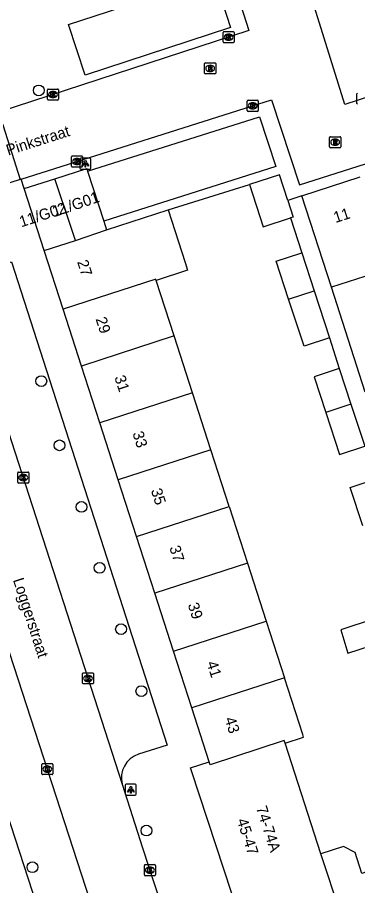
# Model space of a CAD drawing. Extents: x 159377 to 159983, y 382996 to 383595.
# Drawn here: x 159638.5 to 159669.3, y 383125.8 to 383204.4 of the extents above; entities that cross this region are included whole.
import ezdxf

# ---------------------------------------------------------------- set-up
doc = ezdxf.new("R2010")
doc.units = 0
for name, color, linetype in [('IMGEO_Boom', 7, 'Continuous'), ('IMGEO_Kolk', 7, 'Continuous'), ('IMGEO_Lichtpunt', 7, 'Continuous'), ('IMGEO_Muur', 7, 'Continuous'), ('IMGEO_Openbare_ruimte_label', 7, 'Continuous'), ('IMGEO_Pand', 7, 'Continuous'), ('IMGEO_Pand_nummerreeks', 7, 'Continuous'), ('IMGEO_Rijbaan_lokaal_open', 7, 'Continuous'), ('IMGEO_Rioolput', 7, 'Continuous'), ('IMGEO_Voetpad_open', 7, 'Continuous')]:
    doc.layers.add(name, color=color, linetype=linetype)

msp = doc.modelspace()

# ---------------------------------------------------------------- linework, layer by layer
at = {"layer": 'IMGEO_Boom'}
for centre in [(159640.464, 383197.818), (159640.692, 383171.501), (159642.341, 383165.69), (159644.334, 383160.117), (159645.973, 383154.597), (159647.915, 383149.05), (159649.756, 383143.44), (159650.216, 383130.819), (159639.894, 383127.503)]:
    msp.add_circle(centre, 0.489, dxfattribs=at)
at = {"layer": 'IMGEO_Kolk'}
for p, q in [((159657.154, 383202.211), (159657.154, 383203.063)), ((159657.229, 383203.137), (159658.081, 383203.137)), ((159657.642, 383202.917), (159657.667, 383202.917)), ((159658.155, 383203.063), (159658.155, 383202.211)), ((159658.081, 383202.137), (159657.229, 383202.137)), ((159657.665, 383202.357), (159657.64, 383202.357)), ((159641.247, 383197.017), (159641.247, 383197.869)), ((159641.322, 383197.943), (159642.174, 383197.943)), ((159642.248, 383197.869), (159642.248, 383197.017)), ((159641.758, 383197.163), (159641.733, 383197.163)), ((159641.735, 383197.723), (159641.76, 383197.723)), ((159669.262, 383196.646), (159669.262, 383197.498)), ((159642.174, 383196.943), (159641.322, 383196.943)), ((159659.336, 383195.997), (159659.336, 383196.849)), ((159659.411, 383196.923), (159660.263, 383196.923)), ((159659.824, 383196.703), (159659.849, 383196.703)), ((159660.337, 383196.849), (159660.337, 383195.997)), ((159660.263, 383195.923), (159659.411, 383195.923)), ((159659.847, 383196.143), (159659.822, 383196.143)), ((159643.427, 383190.957), (159643.427, 383191.809)), ((159643.502, 383191.883), (159644.354, 383191.883)), ((159643.915, 383191.663), (159643.94, 383191.663)), ((159644.428, 383191.809), (159644.428, 383190.957)), ((159644.354, 383190.883), (159643.502, 383190.883)), ((159643.938, 383191.103), (159643.913, 383191.103)), ((159638.635, 383163.27), (159639.487, 383163.27)), ((159638.56, 383162.344), (159638.56, 383163.196)), ((159639.071, 383162.49), (159639.046, 383162.49)), ((159639.048, 383163.05), (159639.073, 383163.05)), ((159639.561, 383163.196), (159639.561, 383162.344)), ((159639.487, 383162.27), (159638.635, 383162.27)), ((159644.42, 383144.172), (159644.42, 383145.024)), ((159644.495, 383145.098), (159645.347, 383145.098)), ((159644.908, 383144.878), (159644.933, 383144.878)), ((159645.421, 383145.024), (159645.421, 383144.172)), ((159645.347, 383144.098), (159644.495, 383144.098)), ((159644.931, 383144.318), (159644.906, 383144.318)), ((159640.741, 383135.962), (159640.741, 383136.814)), ((159640.816, 383136.888), (159641.668, 383136.888)), ((159641.229, 383136.668), (159641.254, 383136.668)), ((159641.742, 383136.814), (159641.742, 383135.962)), ((159641.668, 383135.888), (159640.816, 383135.888)), ((159641.252, 383136.108), (159641.227, 383136.108)), ((159650.026, 383126.812), (159650.026, 383127.664)), ((159650.101, 383127.738), (159650.953, 383127.738)), ((159650.514, 383127.518), (159650.539, 383127.518)), ((159651.027, 383127.664), (159651.027, 383126.812)), ((159650.953, 383126.738), (159650.101, 383126.738)), ((159650.537, 383126.958), (159650.512, 383126.958))]:
    msp.add_line(p, q, dxfattribs=at)
for points in [[(159657.154, 383202.211), (159657.154, 383203.063)], [(159657.229, 383203.137), (159658.081, 383203.137)], [(159657.475, 383202.837), (159657.598, 383202.837), (159657.598, 383202.686), (159657.728, 383202.837), (159657.892, 383202.837), (159657.746, 383202.686), (159657.899, 383202.437), (159657.747, 383202.437), (159657.662, 383202.601), (159657.598, 383202.534), (159657.598, 383202.437), (159657.475, 383202.437), (159657.475, 383202.837)], [(159658.155, 383203.063), (159658.155, 383202.211)], [(159658.081, 383202.137), (159657.229, 383202.137)], [(159641.247, 383197.017), (159641.247, 383197.869)], [(159641.322, 383197.943), (159642.174, 383197.943)], [(159642.248, 383197.869), (159642.248, 383197.017)], [(159641.568, 383197.643), (159641.691, 383197.643), (159641.691, 383197.492), (159641.821, 383197.643), (159641.985, 383197.643), (159641.839, 383197.492), (159641.992, 383197.243), (159641.84, 383197.243), (159641.755, 383197.407), (159641.691, 383197.34), (159641.691, 383197.243), (159641.568, 383197.243), (159641.568, 383197.643)], [(159669.262, 383196.646), (159669.262, 383197.498)], [(159642.174, 383196.943), (159641.322, 383196.943)], [(159659.336, 383195.997), (159659.336, 383196.849)], [(159659.411, 383196.923), (159660.263, 383196.923)], [(159659.657, 383196.623), (159659.78, 383196.623), (159659.78, 383196.472), (159659.91, 383196.623), (159660.074, 383196.623), (159659.928, 383196.472), (159660.081, 383196.223), (159659.929, 383196.223), (159659.844, 383196.387), (159659.78, 383196.32), (159659.78, 383196.223), (159659.657, 383196.223), (159659.657, 383196.623)], [(159660.337, 383196.849), (159660.337, 383195.997)], [(159660.263, 383195.923), (159659.411, 383195.923)], [(159643.427, 383190.957), (159643.427, 383191.809)], [(159643.502, 383191.883), (159644.354, 383191.883)], [(159643.748, 383191.583), (159643.871, 383191.583), (159643.871, 383191.432), (159644.001, 383191.583), (159644.165, 383191.583), (159644.019, 383191.432), (159644.172, 383191.183), (159644.02, 383191.183), (159643.935, 383191.347), (159643.871, 383191.28), (159643.871, 383191.183), (159643.748, 383191.183), (159643.748, 383191.583)], [(159644.428, 383191.809), (159644.428, 383190.957)], [(159644.354, 383190.883), (159643.502, 383190.883)], [(159638.635, 383163.27), (159639.487, 383163.27)], [(159638.56, 383162.344), (159638.56, 383163.196)], [(159638.881, 383162.97), (159639.004, 383162.97), (159639.004, 383162.819), (159639.134, 383162.97), (159639.298, 383162.97), (159639.152, 383162.819), (159639.305, 383162.57), (159639.153, 383162.57), (159639.068, 383162.734), (159639.004, 383162.667), (159639.004, 383162.57), (159638.881, 383162.57), (159638.881, 383162.97)], [(159639.561, 383163.196), (159639.561, 383162.344)], [(159639.487, 383162.27), (159638.635, 383162.27)], [(159644.42, 383144.172), (159644.42, 383145.024)], [(159644.495, 383145.098), (159645.347, 383145.098)], [(159644.741, 383144.798), (159644.864, 383144.798), (159644.864, 383144.647), (159644.994, 383144.798), (159645.158, 383144.798), (159645.012, 383144.647), (159645.165, 383144.398), (159645.013, 383144.398), (159644.928, 383144.562), (159644.864, 383144.495), (159644.864, 383144.398), (159644.741, 383144.398), (159644.741, 383144.798)], [(159645.421, 383145.024), (159645.421, 383144.172)], [(159645.347, 383144.098), (159644.495, 383144.098)], [(159640.741, 383135.962), (159640.741, 383136.814)], [(159640.816, 383136.888), (159641.668, 383136.888)], [(159641.062, 383136.588), (159641.185, 383136.588), (159641.185, 383136.437), (159641.315, 383136.588), (159641.479, 383136.588), (159641.333, 383136.437), (159641.486, 383136.188), (159641.334, 383136.188), (159641.249, 383136.352), (159641.185, 383136.285), (159641.185, 383136.188), (159641.062, 383136.188), (159641.062, 383136.588)], [(159641.742, 383136.814), (159641.742, 383135.962)], [(159641.668, 383135.888), (159640.816, 383135.888)], [(159650.026, 383126.812), (159650.026, 383127.664)], [(159650.101, 383127.738), (159650.953, 383127.738)], [(159650.347, 383127.438), (159650.47, 383127.438), (159650.47, 383127.287), (159650.6, 383127.438), (159650.764, 383127.438), (159650.618, 383127.287), (159650.771, 383127.038), (159650.619, 383127.038), (159650.534, 383127.202), (159650.47, 383127.135), (159650.47, 383127.038), (159650.347, 383127.038), (159650.347, 383127.438)], [(159651.027, 383127.664), (159651.027, 383126.812)], [(159650.953, 383126.738), (159650.101, 383126.738)]]:
    msp.add_lwpolyline(points, dxfattribs=at)
for centre, start, end in [((159657.231, 383203.061), 91.55205, 178.44795), ((159657.231, 383203.061), 91.55205, 178.44795), ((159658.079, 383203.061), 1.55205, 88.44795), ((159658.079, 383203.061), 1.55205, 88.44795), ((159657.231, 383202.213), 181.55205, 268.44795), ((159657.231, 383202.213), 181.55205, 268.44795), ((159658.079, 383202.213), 271.55205, 358.44795), ((159658.079, 383202.213), 271.55205, 358.44795), ((159641.324, 383197.867), 91.55205, 178.44795), ((159641.324, 383197.867), 91.55205, 178.44795), ((159642.172, 383197.867), 1.55205, 88.44795), ((159642.172, 383197.867), 1.55205, 88.44795), ((159641.324, 383197.019), 181.55205, 268.44795), ((159641.324, 383197.019), 181.55205, 268.44795), ((159642.172, 383197.019), 271.55205, 358.44795), ((159642.172, 383197.019), 271.55205, 358.44795), ((159669.339, 383197.496), 91.55205, 178.44795), ((159669.339, 383197.496), 91.55205, 178.44795), ((159659.413, 383196.847), 91.55205, 178.44795), ((159659.413, 383196.847), 91.55205, 178.44795), ((159660.261, 383196.847), 1.55205, 88.44795), ((159660.261, 383196.847), 1.55205, 88.44795), ((159669.339, 383196.648), 181.55205, 268.44795), ((159669.339, 383196.648), 181.55205, 268.44795), ((159659.413, 383195.999), 181.55205, 268.44795), ((159659.413, 383195.999), 181.55205, 268.44795), ((159660.261, 383195.999), 271.55205, 358.44795), ((159660.261, 383195.999), 271.55205, 358.44795), ((159643.504, 383191.807), 91.55205, 178.44795), ((159643.504, 383191.807), 91.55205, 178.44795), ((159644.352, 383191.807), 1.55205, 88.44795), ((159644.352, 383191.807), 1.55205, 88.44795), ((159643.504, 383190.959), 181.55205, 268.44795), ((159643.504, 383190.959), 181.55205, 268.44795), ((159644.352, 383190.959), 271.55205, 358.44795), ((159644.352, 383190.959), 271.55205, 358.44795), ((159638.637, 383163.194), 91.55205, 178.44795), ((159638.637, 383163.194), 91.55205, 178.44795), ((159639.485, 383163.194), 1.55205, 88.44795), ((159639.485, 383163.194), 1.55205, 88.44795), ((159638.637, 383162.346), 181.55205, 268.44795), ((159638.637, 383162.346), 181.55205, 268.44795), ((159639.485, 383162.346), 271.55205, 358.44795), ((159639.485, 383162.346), 271.55205, 358.44795), ((159644.497, 383145.022), 91.55205, 178.44795), ((159644.497, 383145.022), 91.55205, 178.44795), ((159645.345, 383145.022), 1.55205, 88.44795), ((159645.345, 383145.022), 1.55205, 88.44795), ((159644.497, 383144.174), 181.55205, 268.44795), ((159644.497, 383144.174), 181.55205, 268.44795), ((159645.345, 383144.174), 271.55205, 358.44795), ((159645.345, 383144.174), 271.55205, 358.44795), ((159640.818, 383136.812), 91.55205, 178.44795), ((159640.818, 383136.812), 91.55205, 178.44795), ((159641.666, 383136.812), 1.55205, 88.44795), ((159641.666, 383136.812), 1.55205, 88.44795), ((159640.818, 383135.964), 181.55205, 268.44795), ((159640.818, 383135.964), 181.55205, 268.44795), ((159641.666, 383135.964), 271.55205, 358.44795), ((159641.666, 383135.964), 271.55205, 358.44795), ((159650.103, 383127.662), 91.55205, 178.44795), ((159650.103, 383127.662), 91.55205, 178.44795), ((159650.951, 383127.662), 1.55205, 88.44795), ((159650.951, 383127.662), 1.55205, 88.44795), ((159650.103, 383126.814), 181.55205, 268.44795), ((159650.103, 383126.814), 181.55205, 268.44795), ((159650.951, 383126.814), 271.55205, 358.44795), ((159650.951, 383126.814), 271.55205, 358.44795)]:
    msp.add_arc(centre, 0.0765, start, end, dxfattribs=at)
for centre, major_axis, ratio, start_param, end_param in [((159657.641, 383202.637), (-0.387, 0.002), 0.722429, 4.712389, 7.853982), ((159657.666, 383202.637), (-0.39, 0.002), 0.717154, 1.570796, 4.712389), ((159641.734, 383197.443), (-0.387, 0.002), 0.722429, 4.712389, 7.853982), ((159641.759, 383197.443), (-0.39, 0.002), 0.717154, 1.570796, 4.712389), ((159659.823, 383196.423), (-0.387, 0.002), 0.722429, 4.712389, 7.853982), ((159659.848, 383196.423), (-0.39, 0.002), 0.717154, 1.570796, 4.712389), ((159643.914, 383191.383), (-0.387, 0.002), 0.722429, 4.712389, 7.853982), ((159643.939, 383191.383), (-0.39, 0.002), 0.717154, 1.570796, 4.712389), ((159639.047, 383162.77), (-0.387, 0.002), 0.722429, 4.712389, 7.853982), ((159639.072, 383162.77), (-0.39, 0.002), 0.717154, 1.570796, 4.712389), ((159644.907, 383144.598), (-0.387, 0.002), 0.722429, 4.712389, 7.853982), ((159644.932, 383144.598), (-0.39, 0.002), 0.717154, 1.570796, 4.712389), ((159641.228, 383136.388), (-0.387, 0.002), 0.722429, 4.712389, 7.853982), ((159641.253, 383136.388), (-0.39, 0.002), 0.717154, 1.570796, 4.712389), ((159650.513, 383127.238), (-0.387, 0.002), 0.722429, 4.712389, 7.853982), ((159650.538, 383127.238), (-0.39, 0.002), 0.717154, 1.570796, 4.712389)]:
    msp.add_ellipse(centre, major_axis=major_axis, ratio=ratio, start_param=start_param, end_param=end_param, dxfattribs=at)
at = {"layer": 'IMGEO_Lichtpunt'}
for p, q in [((159644.182, 383191.589), (159644.182, 383190.782)), ((159644.182, 383191.589), (159644.182, 383190.782)), ((159645.084, 383191.684), (159644.276, 383191.684)), ((159645.084, 383191.684), (159644.276, 383191.684)), ((159645.178, 383190.782), (159645.178, 383191.589)), ((159645.178, 383190.782), (159645.178, 383191.589)), ((159644.276, 383190.688), (159645.084, 383190.688)), ((159644.276, 383190.688), (159645.084, 383190.688)), ((159648.298, 383134.926), (159648.298, 383134.119)), ((159648.298, 383134.926), (159648.298, 383134.119)), ((159649.2, 383135.021), (159648.392, 383135.021)), ((159649.2, 383135.021), (159648.392, 383135.021)), ((159649.294, 383134.119), (159649.294, 383134.926)), ((159649.294, 383134.119), (159649.294, 383134.926)), ((159648.392, 383134.025), (159649.2, 383134.025)), ((159648.392, 383134.025), (159649.2, 383134.025))]:
    msp.add_line(p, q, dxfattribs=at)
for points in [[(159644.556, 383191.253), (159644.595, 383191.225), (159644.407, 383190.963), (159644.369, 383190.99), (159644.556, 383191.253)], [(159644.658, 383191.205), (159644.705, 383191.205), (159644.705, 383190.883), (159644.658, 383190.883), (159644.658, 383191.205)], [(159644.768, 383191.225), (159644.806, 383191.252), (159644.993, 383190.99), (159644.954, 383190.962), (159644.768, 383191.225)], [(159648.672, 383134.59), (159648.711, 383134.562), (159648.523, 383134.3), (159648.485, 383134.327), (159648.672, 383134.59)], [(159648.774, 383134.542), (159648.821, 383134.542), (159648.821, 383134.22), (159648.774, 383134.22), (159648.774, 383134.542)], [(159648.884, 383134.562), (159648.922, 383134.589), (159649.109, 383134.327), (159649.07, 383134.299), (159648.884, 383134.562)]]:
    msp.add_lwpolyline(points, dxfattribs=at)
for centre in [(159644.681, 383191.387), (159648.797, 383134.724)]:
    msp.add_circle(centre, 0.0994, dxfattribs=at)
for centre, start, end in [((159644.276, 383191.589), 90, 180), ((159644.276, 383191.589), 90, 180), ((159645.084, 383191.589), 0, 90), ((159645.084, 383191.589), 0, 90), ((159644.276, 383190.782), 180, 270), ((159644.276, 383190.782), 180, 270), ((159645.084, 383190.782), 270, 0), ((159645.084, 383190.782), 270, 360), ((159648.392, 383134.926), 90, 180), ((159648.392, 383134.926), 90, 180), ((159649.2, 383134.926), 0, 90), ((159649.2, 383134.926), 0, 90), ((159648.392, 383134.119), 180, 270), ((159648.392, 383134.119), 180, 270), ((159649.2, 383134.119), 270, 0), ((159649.2, 383134.119), 270, 360)]:
    msp.add_arc(centre, 0.0946, start, end, dxfattribs=at)
at = {"layer": 'IMGEO_Muur'}
msp.add_lwpolyline([(159652.17, 383186.998), (159659.556, 383189.304)], dxfattribs=at)
at = {"layer": 'IMGEO_Pand'}
for points in [[(159641.933, 383189.828), (159644.809, 383190.757), (159644.889, 383190.508)], [(159644.889, 383190.508), (159646.351, 383185.982)], [(159663.004, 383187.841), (159662.251, 383190.174), (159659.556, 383189.304)], [(159664.296, 383188.276), (159669.573, 383189.981)], [(159639.141, 383188.927), (159641.933, 383189.828)], [(159643.785, 383184.236), (159641.933, 383189.828)], [(159659.556, 383189.304), (159660.791, 383185.478), (159663.256, 383186.274)], [(159640.948, 383183.328), (159639.141, 383188.927)], [(159663.004, 383187.841), (159663.486, 383186.348), (159663.256, 383186.274)], [(159666.973, 383179.995), (159664.296, 383188.276)], [(159646.603, 383185.201), (159652.17, 383186.998)], [(159652.17, 383186.998), (159653.705, 383182.24), (159653.932, 383181.537), (159651.1, 383180.623)], [(159646.351, 383185.982), (159646.603, 383185.201)], [(159643.785, 383184.236), (159646.603, 383185.201)], [(159640.948, 383183.328), (159643.785, 383184.236)], [(159642.663, 383178.015), (159640.948, 383183.328)], [(159663.091, 383178.93), (159661.965, 383182.37), (159664.272, 383183.126)], [(159664.272, 383183.126), (159665.402, 383179.674)], [(159672.255, 383181.702), (159666.973, 383179.995)], [(159651.1, 383180.623), (159651.069, 383180.72), (159642.663, 383178.015)], [(159652.725, 383175.59), (159651.1, 383180.623)], [(159663.091, 383178.93), (159665.402, 383179.674)], [(159665.402, 383179.674), (159666.795, 383175.42)], [(159666.795, 383175.42), (159664.487, 383174.664), (159663.091, 383178.93)], [(159644.326, 383172.863), (159642.663, 383178.015)], [(159652.725, 383175.59), (159644.326, 383172.863)], [(159654.387, 383170.438), (159652.725, 383175.59)], [(159645.988, 383167.713), (159644.326, 383172.863)], [(159667.674, 383172.65), (159665.39, 383171.902), (159666.447, 383168.674)], [(159667.674, 383172.65), (159668.733, 383169.416)], [(159654.387, 383170.438), (159645.988, 383167.713)], [(159656.047, 383165.297), (159654.387, 383170.438)], [(159668.733, 383169.416), (159666.447, 383168.674)], [(159668.733, 383169.416), (159669.976, 383165.62)], [(159666.447, 383168.674), (159667.691, 383164.872), (159669.976, 383165.62)], [(159647.648, 383162.571), (159645.988, 383167.713)], [(159656.047, 383165.297), (159647.648, 383162.571)], [(159657.707, 383160.155), (159656.047, 383165.297)], [(159649.308, 383157.429), (159647.648, 383162.571)], [(159669.806, 383158.411), (159668.669, 383161.883), (159670.929, 383162.623)], [(159649.308, 383157.429), (159657.707, 383160.155)], [(159657.707, 383160.155), (159659.364, 383155.022)], [(159650.965, 383152.296), (159649.308, 383157.429)], [(159659.364, 383155.022), (159650.965, 383152.296)], [(159659.364, 383155.022), (159661.057, 383149.776)], [(159652.658, 383147.049), (159650.965, 383152.296)], [(159670.844, 383149.972), (159667.817, 383148.988), (159668.449, 383146.867), (159671.534, 383147.871)], [(159652.658, 383147.049), (159661.057, 383149.776)], [(159661.057, 383149.776), (159662.714, 383144.643)], [(159654.315, 383141.917), (159652.658, 383147.049)], [(159662.714, 383144.643), (159654.315, 383141.917)], [(159662.767, 383138.741), (159664.444, 383139.282), (159664.37, 383139.511), (159662.714, 383144.643)], [(159703.379, 383142.892), (159704.579, 383139.579), (159699.879, 383137.876), (159669.71, 383126.945), (159669.098, 383128.842), (159668.061, 383129.373), (159666.005, 383128.71)], [(159655.885, 383137.052), (159654.315, 383141.917)], [(159662.767, 383138.741), (159662.694, 383138.967), (159655.971, 383136.784), (159655.885, 383137.052)], [(159666.005, 383128.71), (159662.767, 383138.741)], [(159667.794, 383123.344), (159659.423, 383120.624), (159654.291, 383136.239), (159654.204, 383136.509), (159655.885, 383137.052)], [(159667.794, 383123.344), (159666.005, 383128.71)]]:
    msp.add_lwpolyline(points, dxfattribs=at)
at = {"layer": 'IMGEO_Rijbaan_lokaal_open'}
for points in [[(159670.061, 383215.347), (159670.327, 383214.53), (159657.259, 383210.227), (159659.496, 383203.24), (159636.829, 383195.838)], [(159673.271, 383198.205), (159668.166, 383196.555), (159665.011, 383206.746), (159670.044, 383208.389)], [(159638.871, 383189.779), (159661.533, 383196.958), (159664.073, 383189.259), (159685.997, 383196.242), (159686.304, 383195.388)], [(159636.829, 383195.838), (159638.782, 383189.751)], [(159638.782, 383189.751), (159637.079, 383189.212), (159636.292, 383188.974), (159636.136, 383188.93)], [(159638.871, 383189.779), (159638.782, 383189.751)], [(159637.07, 383168.944), (159648.013, 383135.014)], [(159650.784, 383107.038), (159649.677, 383110.258), (159645.878, 383122.127), (159635.526, 383153.919)], [(159648.013, 383135.014), (159649.868, 383129.251), (159655.14, 383113.126), (159655.403, 383112.312)]]:
    msp.add_lwpolyline(points, dxfattribs=at)
at = {"layer": 'IMGEO_Rioolput'}
for p, q in [((159655.483, 383199.388), (159655.483, 383200.24)), ((159655.558, 383200.314), (159656.41, 383200.314)), ((159656.484, 383200.24), (159656.484, 383199.388)), ((159655.994, 383199.534), (159655.969, 383199.534)), ((159655.971, 383200.094), (159655.996, 383200.094)), ((159656.41, 383199.314), (159655.558, 383199.314)), ((159666.799, 383192.702), (159666.799, 383193.554)), ((159666.874, 383193.628), (159667.726, 383193.628)), ((159667.287, 383193.408), (159667.312, 383193.408)), ((159667.8, 383193.554), (159667.8, 383192.702)), ((159667.726, 383192.628), (159666.874, 383192.628)), ((159667.31, 383192.848), (159667.285, 383192.848))]:
    msp.add_line(p, q, dxfattribs=at)
for points in [[(159655.483, 383199.388), (159655.483, 383200.24)], [(159655.558, 383200.314), (159656.41, 383200.314)], [(159656.484, 383200.24), (159656.484, 383199.388)], [(159656.072, 383200.012), (159655.82, 383200.014), (159655.82, 383199.614)], [(159655.82, 383199.614), (159655.944, 383199.614), (159655.944, 383199.776), (159655.955, 383199.776)], [(159655.998, 383199.933), (159655.944, 383199.933), (159655.944, 383199.852)], [(159655.944, 383199.852), (159655.996, 383199.852)], [(159656.002, 383199.747), (159656.073, 383199.614), (159656.213, 383199.614), (159656.148, 383199.74)], [(159656.41, 383199.314), (159655.558, 383199.314)], [(159666.799, 383192.702), (159666.799, 383193.554)], [(159666.874, 383193.628), (159667.726, 383193.628)], [(159667.388, 383193.326), (159667.136, 383193.328), (159667.136, 383192.928)], [(159667.136, 383192.928), (159667.26, 383192.928), (159667.26, 383193.09), (159667.271, 383193.09)], [(159667.314, 383193.247), (159667.26, 383193.247), (159667.26, 383193.166)], [(159667.26, 383193.166), (159667.312, 383193.166)], [(159667.8, 383193.554), (159667.8, 383192.702)], [(159667.726, 383192.628), (159666.874, 383192.628)], [(159667.318, 383193.061), (159667.389, 383192.928), (159667.529, 383192.928), (159667.464, 383193.054)]]:
    msp.add_lwpolyline(points, dxfattribs=at)
for centre, radius, start, end in [((159655.56, 383200.238), 0.0765, 91.55205, 178.44795), ((159655.56, 383200.238), 0.0765, 91.55205, 178.44795), ((159656.408, 383200.238), 0.0765, 1.55205, 88.44795), ((159656.408, 383200.238), 0.0765, 1.55205, 88.44795), ((159655.56, 383199.39), 0.0765, 181.55205, 268.44795), ((159655.56, 383199.39), 0.0765, 181.55205, 268.44795), ((159655.954, 383199.723), 0.0533, 26.02933, 88.69889), ((159655.98, 383200.041), 0.19, 274.7715, 282.96867), ((159656.004, 383199.837), 0.0964, 77.00612, 93.18647), ((159656.018, 383199.894), 0.0378, 276.66336, 79.67722), ((159656.071, 383199.902), 0.109, 350.36119, 89.41601), ((159656.069, 383199.902), 0.112, 277.58423, 350.98172), ((159656.053, 383199.687), 0.108, 29.51342, 73.79051), ((159656.408, 383199.39), 0.0765, 271.55205, 358.44795), ((159656.408, 383199.39), 0.0765, 271.55205, 358.44795), ((159666.876, 383193.552), 0.0765, 91.55205, 178.44795), ((159666.876, 383193.552), 0.0765, 91.55205, 178.44795), ((159667.27, 383193.037), 0.0533, 26.02933, 88.69889), ((159667.296, 383193.355), 0.19, 274.7715, 282.96867), ((159667.32, 383193.151), 0.0964, 77.00612, 93.18647), ((159667.334, 383193.208), 0.0378, 276.66336, 79.67722), ((159667.387, 383193.216), 0.109, 350.36119, 89.41601), ((159667.385, 383193.216), 0.112, 277.58423, 350.98172), ((159667.369, 383193.001), 0.108, 29.51342, 73.79051), ((159667.724, 383193.552), 0.0765, 1.55205, 88.44795), ((159667.724, 383193.552), 0.0765, 1.55205, 88.44795), ((159666.876, 383192.704), 0.0765, 181.55205, 268.44795), ((159666.876, 383192.704), 0.0765, 181.55205, 268.44795), ((159667.724, 383192.704), 0.0765, 271.55205, 358.44795), ((159667.724, 383192.704), 0.0765, 271.55205, 358.44795)]:
    msp.add_arc(centre, radius, start, end, dxfattribs=at)
for centre, major_axis, ratio, start_param, end_param in [((159655.97, 383199.814), (-0.387, 0.002), 0.722429, 4.712389, 7.853982), ((159655.995, 383199.814), (-0.39, 0.002), 0.717154, 1.570796, 4.712389), ((159667.286, 383193.128), (-0.387, 0.002), 0.722429, 4.712389, 7.853982), ((159667.311, 383193.128), (-0.39, 0.002), 0.717154, 1.570796, 4.712389)]:
    msp.add_ellipse(centre, major_axis=major_axis, ratio=ratio, start_param=start_param, end_param=end_param, dxfattribs=at)
at = {"layer": 'IMGEO_Voetpad_open'}
for points in [[(159643.164, 383203.797), (159656.336, 383208.097), (159657.833, 383203.511), (159644.662, 383199.21), (159643.164, 383203.797)], [(159644.889, 383190.508), (159660.451, 383195.437), (159661.942, 383190.92), (159646.351, 383185.982)], [(159639.141, 383188.927), (159638.871, 383189.779)], [(159652.17, 383186.998), (159659.556, 383189.304)], [(159664.296, 383188.276), (159663.004, 383187.841)], [(159663.256, 383186.274), (159664.272, 383183.126)], [(159635.392, 383181.461), (159637.995, 383182.3), (159652.102, 383138.561), (159649.5, 383137.722)], [(159670.027, 383170.49), (159666.973, 383179.995)], [(159666.795, 383175.42), (159667.674, 383172.65)], [(159633.859, 383151.002), (159631.721, 383150.306), (159645.651, 383107.489), (159648.027, 383108.262)]]:
    msp.add_lwpolyline(points, dxfattribs=at)
msp.add_arc((159650.189, 383135.581), 2.249, 107.84242, 194.61399, dxfattribs=at)

# ---------------------------------------------------------------- texts
at = {"layer": 'IMGEO_Openbare_ruimte_label'}
for s, rotation, p in [('Pinkstraat', 17.81889, (159637.697, 383191.903)), ('Loggerstraat', 288.00007, (159638.113, 383153.507))]:
    msp.add_text(s, height=1, rotation=rotation, dxfattribs=at).set_placement(p)
at = {"layer": 'IMGEO_Pand_nummerreeks'}
for s, rotation, p in [('11/G01', 18.62158, (159641.883, 383186.35)), ('11/G02', 17.85032, (159638.883, 383185.421)), ('11', 17.90921, (159667.337, 383185.812)), ('27', 287.88915, (159643.927, 383182.302)), ('29', 287.88915, (159645.597, 383177.131)), ('31', 287.88915, (159647.3, 383171.852)), ('33', 287.88753, (159648.935, 383166.788)), ('35', 287.88753, (159650.604, 383161.616)), ('37', 287.88915, (159652.274, 383156.445)), ('39', 287.88915, (159653.943, 383151.273)), ('41', 287.88915, (159655.646, 383145.995)), ('43', 287.88753, (159657.282, 383140.93)), ('74-74A', 287.88753, (159660.127, 383132.873)), ('45-47', 287.88753, (159658.386, 383131.755))]:
    msp.add_text(s, height=1, rotation=rotation, dxfattribs=at).set_placement(p)

doc.saveas('drawing.dxf')
